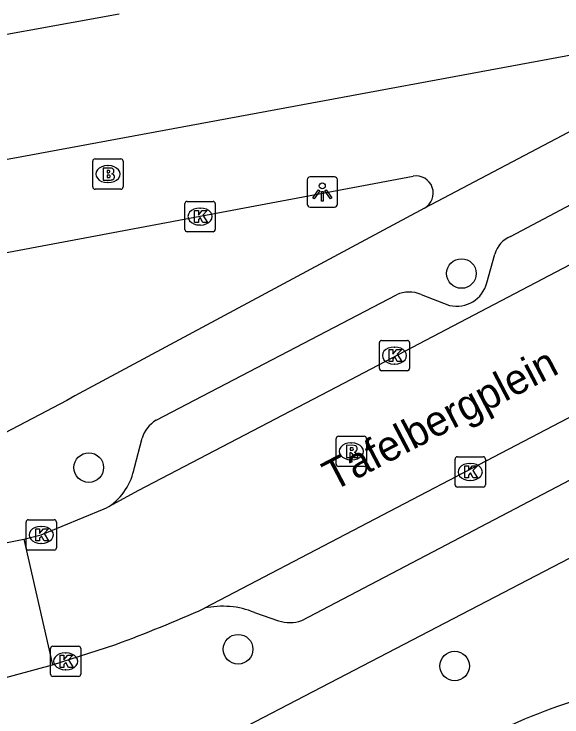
# Model space of a CAD drawing. Extents: x 163010 to 163853, y 382793 to 383982.
# Drawn here: x 163446.39 to 163464.49, y 383570.74 to 383593.96 of the extents above; entities that cross this region are included whole.
import ezdxf

# ---------------------------------------------------------------- set-up
doc = ezdxf.new("R2010")
doc.units = 0
for name, color, linetype in [('IMGEO_Boom', 7, 'Continuous'), ('IMGEO_Brandkraan', 7, 'Continuous'), ('IMGEO_Hek', 7, 'Continuous'), ('IMGEO_Kolk', 7, 'Continuous'), ('IMGEO_Lichtpunt', 7, 'Continuous'), ('IMGEO_Openbare_ruimte_label', 7, 'Continuous'), ('IMGEO_Pand', 7, 'Continuous'), ('IMGEO_Rijbaan_lokaal_gesloten', 7, 'Continuous'), ('IMGEO_Rijbaan_lokaal_open', 7, 'Continuous'), ('IMGEO_Rioolput', 7, 'Continuous'), ('IMGEO_Voetpad_open', 7, 'Continuous')]:
    doc.layers.add(name, color=color, linetype=linetype)

msp = doc.modelspace()

# ---------------------------------------------------------------- linework, layer by layer
at = {"layer": 'IMGEO_Boom'}
for centre in [(163461.17, 383585.39), (163448.862, 383578.976), (163453.793, 383572.973), (163460.946, 383572.419)]:
    msp.add_circle(centre, 0.489, dxfattribs=at)
at = {"layer": 'IMGEO_Brandkraan'}
for p, q in [((163448.994, 383588.25), (163448.994, 383589.102)), ((163449.069, 383589.176), (163449.921, 383589.176)), ((163449.482, 383588.956), (163449.507, 383588.956)), ((163449.995, 383589.102), (163449.995, 383588.25)), ((163449.505, 383588.396), (163449.48, 383588.396)), ((163449.921, 383588.176), (163449.069, 383588.176))]:
    msp.add_line(p, q, dxfattribs=at)
for points in [[(163448.994, 383588.25), (163448.994, 383589.102)], [(163449.069, 383589.176), (163449.921, 383589.176)], [(163449.995, 383589.102), (163449.995, 383588.25)], [(163449.342, 383588.876), (163449.342, 383588.476), (163449.555, 383588.476)], [(163449.573, 383588.876), (163449.342, 383588.876)], [(163449.521, 383588.795), (163449.467, 383588.795), (163449.467, 383588.719)], [(163449.467, 383588.719), (163449.52, 383588.719)], [(163449.529, 383588.643), (163449.467, 383588.643), (163449.467, 383588.562)], [(163449.467, 383588.562), (163449.529, 383588.562)], [(163449.921, 383588.176), (163449.069, 383588.176)]]:
    msp.add_lwpolyline(points, dxfattribs=at)
for centre, radius, start, end in [((163449.071, 383589.1), 0.0765, 91.552, 178.448), ((163449.071, 383589.1), 0.0765, 91.552, 178.448), ((163449.919, 383589.1), 0.0765, 1.552, 88.448), ((163449.919, 383589.1), 0.0765, 1.552, 88.448), ((163449.522, 383588.757), 0.0379, 267.8285, 90.9355), ((163449.577, 383588.731), 0.145, 59.4692, 91.5367), ((163449.602, 383588.778), 0.0922, 285.5137, 58.1501), ((163449.53, 383588.602), 0.0404, 269.8759, 90.5077), ((163449.561, 383588.727), 0.251, 268.6676, 293.5347), ((163449.607, 383588.586), 0.105, 301.3115, 78.989), ((163449.071, 383588.252), 0.0765, 181.552, 268.448), ((163449.071, 383588.252), 0.0765, 181.552, 268.448), ((163449.919, 383588.252), 0.0765, 271.552, 358.448), ((163449.919, 383588.252), 0.0765, 271.552, 358.448)]:
    msp.add_arc(centre, radius, start, end, dxfattribs=at)
for centre, major_axis, ratio, start_param, end_param in [((163449.481, 383588.676), (-0.387, 0.002), 0.722429, 4.712389, 7.853982), ((163449.506, 383588.676), (-0.39, 0.002), 0.717154, 1.570796, 4.712389)]:
    msp.add_ellipse(centre, major_axis=major_axis, ratio=ratio, start_param=start_param, end_param=end_param, dxfattribs=at)
at = {"layer": 'IMGEO_Hek'}
msp.add_lwpolyline([(163474.824, 383581.222), (163451.072, 383568.864)], dxfattribs=at)
at = {"layer": 'IMGEO_Kolk'}
for p, q in [((163452.038, 383586.847), (163452.038, 383587.699)), ((163452.113, 383587.773), (163452.965, 383587.773)), ((163452.526, 383587.553), (163452.551, 383587.553)), ((163453.039, 383587.699), (163453.039, 383586.847)), ((163452.549, 383586.993), (163452.524, 383586.993)), ((163452.965, 383586.773), (163452.113, 383586.773)), ((163458.533, 383583.179), (163459.385, 383583.179)), ((163458.458, 383582.253), (163458.458, 383583.105)), ((163458.946, 383582.959), (163458.971, 383582.959)), ((163459.459, 383583.105), (163459.459, 383582.253)), ((163458.969, 383582.399), (163458.944, 383582.399)), ((163459.385, 383582.179), (163458.533, 383582.179)), ((163460.959, 383578.408), (163460.959, 383579.26)), ((163461.034, 383579.334), (163461.886, 383579.334)), ((163461.96, 383579.26), (163461.96, 383578.408)), ((163461.447, 383579.114), (163461.472, 383579.114)), ((163461.47, 383578.554), (163461.445, 383578.554)), ((163461.886, 383578.334), (163461.034, 383578.334)), ((163446.792, 383576.325), (163446.792, 383577.177)), ((163446.867, 383577.251), (163447.719, 383577.251)), ((163447.793, 383577.177), (163447.793, 383576.325)), ((163447.28, 383577.031), (163447.305, 383577.031)), ((163447.303, 383576.471), (163447.278, 383576.471)), ((163447.719, 383576.251), (163446.867, 383576.251)), ((163447.598, 383572.148), (163447.598, 383573)), ((163447.673, 383573.074), (163448.525, 383573.074)), ((163448.599, 383573), (163448.599, 383572.148)), ((163448.086, 383572.854), (163448.111, 383572.854)), ((163448.109, 383572.294), (163448.084, 383572.294)), ((163448.525, 383572.074), (163447.673, 383572.074))]:
    msp.add_line(p, q, dxfattribs=at)
for points in [[(163452.038, 383586.847), (163452.038, 383587.699)], [(163452.113, 383587.773), (163452.965, 383587.773)], [(163453.039, 383587.699), (163453.039, 383586.847)], [(163452.359, 383587.473), (163452.482, 383587.473), (163452.482, 383587.322), (163452.612, 383587.473), (163452.776, 383587.473), (163452.63, 383587.322), (163452.783, 383587.073), (163452.631, 383587.073), (163452.546, 383587.237), (163452.482, 383587.17), (163452.482, 383587.073), (163452.359, 383587.073), (163452.359, 383587.473)], [(163452.965, 383586.773), (163452.113, 383586.773)], [(163458.533, 383583.179), (163459.385, 383583.179)], [(163458.458, 383582.253), (163458.458, 383583.105)], [(163459.459, 383583.105), (163459.459, 383582.253)], [(163458.779, 383582.879), (163458.902, 383582.879), (163458.902, 383582.728), (163459.032, 383582.879), (163459.196, 383582.879), (163459.05, 383582.728), (163459.203, 383582.479), (163459.051, 383582.479), (163458.966, 383582.643), (163458.902, 383582.576), (163458.902, 383582.479), (163458.779, 383582.479), (163458.779, 383582.879)], [(163459.385, 383582.179), (163458.533, 383582.179)], [(163460.959, 383578.408), (163460.959, 383579.26)], [(163461.034, 383579.334), (163461.886, 383579.334)], [(163461.96, 383579.26), (163461.96, 383578.408)], [(163461.28, 383579.034), (163461.403, 383579.034), (163461.403, 383578.883), (163461.533, 383579.034), (163461.697, 383579.034), (163461.551, 383578.883), (163461.704, 383578.634), (163461.552, 383578.634), (163461.467, 383578.798), (163461.403, 383578.731), (163461.403, 383578.634), (163461.28, 383578.634), (163461.28, 383579.034)], [(163461.886, 383578.334), (163461.034, 383578.334)], [(163446.792, 383576.325), (163446.792, 383577.177)], [(163446.867, 383577.251), (163447.719, 383577.251)], [(163447.793, 383577.177), (163447.793, 383576.325)], [(163447.113, 383576.951), (163447.236, 383576.951), (163447.236, 383576.8), (163447.366, 383576.951), (163447.53, 383576.951), (163447.384, 383576.8), (163447.537, 383576.551), (163447.385, 383576.551), (163447.3, 383576.715), (163447.236, 383576.648), (163447.236, 383576.551), (163447.113, 383576.551), (163447.113, 383576.951)], [(163447.719, 383576.251), (163446.867, 383576.251)], [(163447.598, 383572.148), (163447.598, 383573)], [(163447.673, 383573.074), (163448.525, 383573.074)], [(163448.599, 383573), (163448.599, 383572.148)], [(163447.919, 383572.774), (163448.042, 383572.774), (163448.042, 383572.623), (163448.172, 383572.774), (163448.336, 383572.774), (163448.19, 383572.623), (163448.343, 383572.374), (163448.191, 383572.374), (163448.106, 383572.538), (163448.042, 383572.471), (163448.042, 383572.374), (163447.919, 383572.374), (163447.919, 383572.774)], [(163448.525, 383572.074), (163447.673, 383572.074)]]:
    msp.add_lwpolyline(points, dxfattribs=at)
for centre, start, end in [((163452.115, 383587.697), 91.552, 178.448), ((163452.115, 383587.697), 91.552, 178.448), ((163452.963, 383587.697), 1.552, 88.448), ((163452.963, 383587.697), 1.552, 88.448), ((163452.115, 383586.849), 181.552, 268.448), ((163452.115, 383586.849), 181.552, 268.448), ((163452.963, 383586.849), 271.552, 358.448), ((163452.963, 383586.849), 271.552, 358.448), ((163458.535, 383583.103), 91.552, 178.448), ((163458.535, 383583.103), 91.552, 178.448), ((163459.383, 383583.103), 1.552, 88.448), ((163459.383, 383583.103), 1.552, 88.448), ((163458.535, 383582.255), 181.552, 268.448), ((163458.535, 383582.255), 181.552, 268.448), ((163459.383, 383582.255), 271.552, 358.448), ((163459.383, 383582.255), 271.552, 358.448), ((163461.036, 383579.258), 91.552, 178.448), ((163461.036, 383579.258), 91.552, 178.448), ((163461.884, 383579.258), 1.552, 88.448), ((163461.884, 383579.258), 1.552, 88.448), ((163461.036, 383578.41), 181.552, 268.448), ((163461.036, 383578.41), 181.552, 268.448), ((163461.884, 383578.41), 271.552, 358.448), ((163461.884, 383578.41), 271.552, 358.448), ((163446.869, 383577.175), 91.552, 178.448), ((163446.869, 383577.175), 91.552, 178.448), ((163447.717, 383577.175), 1.552, 88.448), ((163447.717, 383577.175), 1.552, 88.448), ((163446.869, 383576.327), 181.552, 268.448), ((163446.869, 383576.327), 181.552, 268.448), ((163447.717, 383576.327), 271.552, 358.448), ((163447.717, 383576.327), 271.552, 358.448), ((163447.675, 383572.998), 91.552, 178.448), ((163447.675, 383572.998), 91.552, 178.448), ((163448.523, 383572.998), 1.552, 88.448), ((163448.523, 383572.998), 1.552, 88.448), ((163447.675, 383572.15), 181.552, 268.448), ((163447.675, 383572.15), 181.552, 268.448), ((163448.523, 383572.15), 271.552, 358.448), ((163448.523, 383572.15), 271.552, 358.448)]:
    msp.add_arc(centre, 0.0765, start, end, dxfattribs=at)
for centre, major_axis, ratio, start_param, end_param in [((163452.525, 383587.273), (-0.387, 0.002), 0.722429, 4.712389, 7.853982), ((163452.55, 383587.273), (-0.39, 0.002), 0.717154, 1.570796, 4.712389), ((163458.945, 383582.679), (-0.387, 0.002), 0.722429, 4.712389, 7.853982), ((163458.97, 383582.679), (-0.39, 0.002), 0.717154, 1.570796, 4.712389), ((163461.446, 383578.834), (-0.387, 0.002), 0.722429, 4.712389, 7.853982), ((163461.471, 383578.834), (-0.39, 0.002), 0.717154, 1.570796, 4.712389), ((163447.279, 383576.751), (-0.387, 0.002), 0.722429, 4.712389, 7.853982), ((163447.304, 383576.751), (-0.39, 0.002), 0.717154, 1.570796, 4.712389), ((163448.085, 383572.574), (-0.387, 0.002), 0.722429, 4.712389, 7.853982), ((163448.11, 383572.574), (-0.39, 0.002), 0.717154, 1.570796, 4.712389)]:
    msp.add_ellipse(centre, major_axis=major_axis, ratio=ratio, start_param=start_param, end_param=end_param, dxfattribs=at)
at = {"layer": 'IMGEO_Lichtpunt'}
for p, q in [((163456.076, 383588.489), (163456.076, 383587.682)), ((163456.076, 383588.489), (163456.076, 383587.682)), ((163456.978, 383588.584), (163456.17, 383588.584)), ((163456.978, 383588.584), (163456.17, 383588.584)), ((163457.072, 383587.682), (163457.072, 383588.489)), ((163457.072, 383587.682), (163457.072, 383588.489)), ((163456.17, 383587.588), (163456.978, 383587.588)), ((163456.17, 383587.588), (163456.978, 383587.588))]:
    msp.add_line(p, q, dxfattribs=at)
for points in [[(163456.45, 383588.153), (163456.489, 383588.125), (163456.301, 383587.863), (163456.263, 383587.89), (163456.45, 383588.153)], [(163456.552, 383588.105), (163456.599, 383588.105), (163456.599, 383587.783), (163456.552, 383587.783), (163456.552, 383588.105)], [(163456.662, 383588.125), (163456.7, 383588.152), (163456.887, 383587.89), (163456.848, 383587.862), (163456.662, 383588.125)]]:
    msp.add_lwpolyline(points, dxfattribs=at)
msp.add_circle((163456.575, 383588.287), 0.0994, dxfattribs=at)
for centre, start, end in [((163456.17, 383588.489), 90, 180), ((163456.17, 383588.489), 90, 180), ((163456.978, 383588.489), 0, 90), ((163456.978, 383588.489), 0, 90), ((163456.17, 383587.682), 180, 270), ((163456.17, 383587.682), 180, 270), ((163456.978, 383587.682), 270, 0), ((163456.978, 383587.682), 270, 360)]:
    msp.add_arc(centre, 0.0946, start, end, dxfattribs=at)
at = {"layer": 'IMGEO_Pand'}
msp.add_lwpolyline([(163440.458, 383599.062), (163442.46, 383599.426), (163443.657, 383592.843), (163449.871, 383593.973)], dxfattribs=at)
at = {"layer": 'IMGEO_Rijbaan_lokaal_gesloten'}
for points in [[(163441.763, 383576.285), (163443.531, 383576.1), (163444.329, 383576.134), (163446.719, 383576.613)], [(163446.719, 383576.613), (163447.666, 383572.457)], [(163442.026, 383571.588), (163443.513, 383571.666), (163445.825, 383571.965), (163447.666, 383572.457)]]:
    msp.add_lwpolyline(points, dxfattribs=at)
at = {"layer": 'IMGEO_Rijbaan_lokaal_open'}
for points in [[(163449.529, 383577.687), (163450.513, 383578.228), (163457.282, 383581.762), (163472.21, 383589.602)], [(163468.111, 383582.399), (163452.684, 383574.326)], [(163446.719, 383576.613), (163447.293, 383576.751), (163449.373, 383577.612), (163449.451, 383577.65), (163449.529, 383577.687)], [(163447.666, 383572.457), (163449.759, 383573.134)]]:
    msp.add_lwpolyline(points, dxfattribs=at)
msp.add_arc((163432.314, 383620.127), 50.127, 290.3665, 293.9774, dxfattribs=at)
at = {"layer": 'IMGEO_Rioolput'}
for p, q in [((163457.033, 383579.087), (163457.033, 383579.939)), ((163457.108, 383580.013), (163457.96, 383580.013)), ((163458.034, 383579.939), (163458.034, 383579.087)), ((163457.521, 383579.793), (163457.546, 383579.793)), ((163457.544, 383579.233), (163457.519, 383579.233)), ((163457.96, 383579.013), (163457.108, 383579.013))]:
    msp.add_line(p, q, dxfattribs=at)
for points in [[(163457.033, 383579.087), (163457.033, 383579.939)], [(163457.108, 383580.013), (163457.96, 383580.013)], [(163458.034, 383579.939), (163458.034, 383579.087)], [(163457.622, 383579.711), (163457.37, 383579.713), (163457.37, 383579.313)], [(163457.37, 383579.313), (163457.494, 383579.313), (163457.494, 383579.475), (163457.505, 383579.475)], [(163457.548, 383579.632), (163457.494, 383579.632), (163457.494, 383579.551)], [(163457.494, 383579.551), (163457.546, 383579.551)], [(163457.552, 383579.446), (163457.623, 383579.313), (163457.763, 383579.313), (163457.698, 383579.439)], [(163457.96, 383579.013), (163457.108, 383579.013)]]:
    msp.add_lwpolyline(points, dxfattribs=at)
for centre, radius, start, end in [((163457.11, 383579.937), 0.0765, 91.552, 178.448), ((163457.11, 383579.937), 0.0765, 91.552, 178.448), ((163457.958, 383579.937), 0.0765, 1.552, 88.448), ((163457.958, 383579.937), 0.0765, 1.552, 88.448), ((163457.621, 383579.601), 0.109, 350.3612, 89.416), ((163457.504, 383579.422), 0.0533, 26.0293, 88.6989), ((163457.53, 383579.74), 0.19, 274.7715, 282.9687), ((163457.554, 383579.536), 0.0964, 77.0061, 93.1865), ((163457.568, 383579.593), 0.0378, 276.6634, 79.6772), ((163457.619, 383579.601), 0.112, 277.5842, 350.9817), ((163457.603, 383579.386), 0.108, 29.5134, 73.7905), ((163457.11, 383579.089), 0.0765, 181.552, 268.448), ((163457.11, 383579.089), 0.0765, 181.552, 268.448), ((163457.958, 383579.089), 0.0765, 271.552, 358.448), ((163457.958, 383579.089), 0.0765, 271.552, 358.448)]:
    msp.add_arc(centre, radius, start, end, dxfattribs=at)
for centre, major_axis, ratio, start_param, end_param in [((163457.52, 383579.513), (-0.387, 0.002), 0.722429, 4.712389, 7.853982), ((163457.545, 383579.513), (-0.39, 0.002), 0.717154, 1.570796, 4.712389)]:
    msp.add_ellipse(centre, major_axis=major_axis, ratio=ratio, start_param=start_param, end_param=end_param, dxfattribs=at)
at = {"layer": 'IMGEO_Voetpad_open'}
for points in [[(163472.11, 383593.956), (163446.651, 383589.25), (163442.383, 383588.465)], [(163472.11, 383593.956), (163459.945, 383587.552)], [(163462.793, 383586.617), (163469.015, 383589.922)], [(163442.921, 383585.505), (163445.843, 383586.034), (163459.576, 383588.604)], [(163459.945, 383587.552), (163448.4, 383581.347), (163448.133, 383581.195), (163445.165, 383579.641)], [(163462.007, 383585.085), (163462.272, 383586.026)], [(163451.084, 383580.541), (163459.028, 383584.691)], [(163459.835, 383584.697), (163460.776, 383584.338)], [(163474.824, 383581.222), (163451.072, 383568.864)], [(163450.367, 383578.978), (163450.62, 383579.953)], [(163455.894, 383573.918), (163466.587, 383579.528)], [(163454.34, 383574.186), (163455.131, 383573.917)]]:
    msp.add_lwpolyline(points, dxfattribs=at)
for centre, radius, start, end in [((163459.674, 383588.048), 0.565, 298.6605, 99.9973), ((163463.125, 383585.799), 0.882, 112.0895, 165.1145), ((163461.015, 383585.332), 1.023, 256.504, 345.9967), ((163459.438, 383583.779), 1, 66.6346, 114.2173), ((163451.613, 383579.646), 1.039, 120.6037, 162.8412), ((163448.396, 383579.34), 2.004, 304.4276, 349.5965), ((163453.291, 383571.642), 2.752, 67.5901, 102.7452), ((163455.511, 383575.032), 1.178, 251.1746, 288.9756), ((163470.33, 383554.098), 18.009, 100.0729, 124.6752)]:
    msp.add_arc(centre, radius, start, end, dxfattribs=at)

# ---------------------------------------------------------------- texts
at = {"layer": 'IMGEO_Openbare_ruimte_label'}
msp.add_text('Tafelbergplein', height=1, rotation=27.5904, dxfattribs=at).set_placement((163456.932, 383578.182))

doc.saveas('drawing.dxf')
